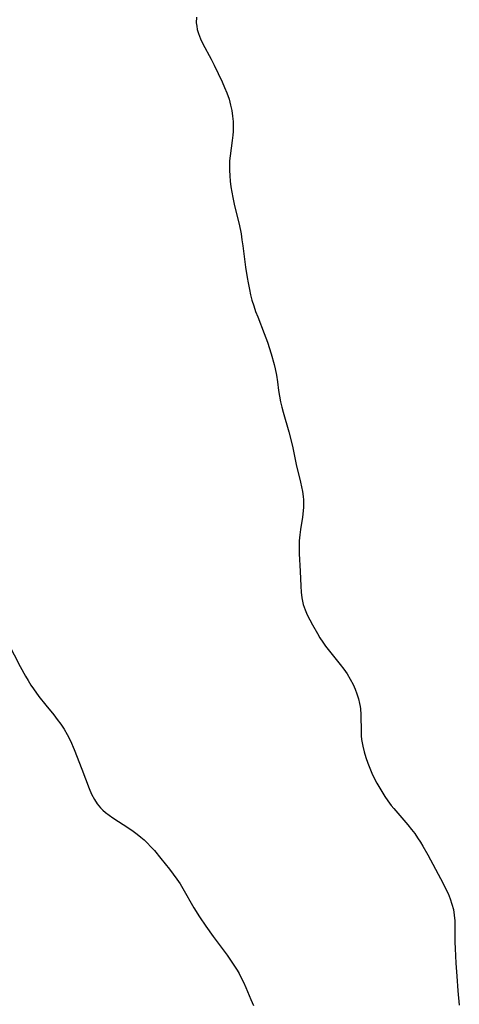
# Model space of a CAD drawing. Header units: metres. Extents: x 1073367 to 1082519, y 1569854 to 1574957.
# Tile 661 of 1056: x 1080576 to 1080706, y 1570425 to 1570717. Entities that reach past the tile are written whole.
import ezdxf

# ---------------------------------------------------------------- set-up
doc = ezdxf.new("R2010")
doc.units = ezdxf.units.M
doc.layers.add('CGG_CurvaNivelLidar_v1', color=253, linetype='Continuous', lineweight=30)

msp = doc.modelspace()

# ---------------------------------------------------------------- linework, layer by layer
at = {"layer": 'CGG_CurvaNivelLidar_v1'}
for p, q in [((1080628.082, 1570717.4801, 77), (1080628.0802, 1570715.8185, 77)), ((1080628.0802, 1570715.8185, 77), (1080628.1849, 1570714.8215, 77)), ((1080628.1849, 1570714.8215, 77), (1080628.3743, 1570713.8354, 77)), ((1080628.3743, 1570713.8354, 77), (1080628.7075, 1570712.6764, 77)), ((1080628.7075, 1570712.6764, 77), (1080629.3153, 1570711.1263, 77)), ((1080629.3153, 1570711.1263, 77), (1080630.0228, 1570709.652, 77)), ((1080630.0228, 1570709.652, 77), (1080632.4807, 1570705.0413, 77)), ((1080632.4807, 1570705.0413, 77), (1080633.3317, 1570703.3571, 77)), ((1080633.3317, 1570703.3571, 77), (1080635.7217, 1570698.3251, 77)), ((1080635.7217, 1570698.3251, 77), (1080636.4384, 1570696.7293, 77)), ((1080636.4384, 1570696.7293, 77), (1080637.1033, 1570695.1214, 77)), ((1080637.1033, 1570695.1214, 77), (1080637.7632, 1570693.2538, 77)), ((1080637.7632, 1570693.2538, 77), (1080638.2472, 1570691.4721, 77)), ((1080638.2472, 1570691.4721, 77), (1080638.5738, 1570689.8583, 77)), ((1080638.5738, 1570689.8583, 77), (1080638.8083, 1570688.2332, 77)), ((1080638.8083, 1570688.2332, 77), (1080638.9525, 1570686.6035, 77)), ((1080638.9525, 1570686.6035, 77), (1080639.0026, 1570684.9759, 77)), ((1080638.9677, 1570683.6874, 77), (1080638.8784, 1570682.5707, 77)), ((1080639.0026, 1570684.9759, 77), (1080638.9677, 1570683.6874, 77)), ((1080638.6997, 1570681.0167, 77), (1080638.091, 1570676.4783, 77)), ((1080638.8784, 1570682.5707, 77), (1080638.6997, 1570681.0167, 77)), ((1080637.9543, 1570674.9792, 77), (1080637.8932, 1570673.4619, 77)), ((1080638.091, 1570676.4783, 77), (1080637.9543, 1570674.9792, 77)), ((1080637.8932, 1570673.4619, 77), (1080637.9024, 1570672.1732, 77)), ((1080637.9024, 1570672.1732, 77), (1080637.9826, 1570670.5562, 77)), ((1080637.9826, 1570670.5562, 77), (1080638.1278, 1570668.9374, 77)), ((1080638.1278, 1570668.9374, 77), (1080638.3292, 1570667.319, 77)), ((1080638.3292, 1570667.319, 77), (1080638.5812, 1570665.7031, 77)), ((1080638.5812, 1570665.7031, 77), (1080638.8814, 1570664.0918, 77)), ((1080638.8814, 1570664.0918, 77), (1080639.4199, 1570661.6732, 77)), ((1080639.4199, 1570661.6732, 77), (1080640.76, 1570656.1731, 77)), ((1080640.76, 1570656.1731, 77), (1080641.3179, 1570653.4001, 77)), ((1080641.3179, 1570653.4001, 77), (1080641.608, 1570651.5982, 77)), ((1080641.608, 1570651.5982, 77), (1080641.8553, 1570649.7885, 77)), ((1080641.8553, 1570649.7885, 77), (1080642.631, 1570643.525, 77)), ((1080642.631, 1570643.525, 77), (1080643.1187, 1570640.3763, 77)), ((1080643.1187, 1570640.3763, 77), (1080643.4002, 1570638.8106, 77)), ((1080643.4002, 1570638.8106, 77), (1080643.8001, 1570636.8182, 77)), ((1080643.8001, 1570636.8182, 77), (1080644.1592, 1570635.2423, 77)), ((1080644.1592, 1570635.2423, 77), (1080644.5683, 1570633.6806, 77)), ((1080644.5683, 1570633.6806, 77), (1080645.0735, 1570632.0258, 77)), ((1080645.0735, 1570632.0258, 77), (1080645.6384, 1570630.3887, 77)), ((1080645.6384, 1570630.3887, 77), (1080646.2577, 1570628.7441, 77)), ((1080646.2577, 1570628.7441, 77), (1080648.2028, 1570623.8351, 77)), ((1080648.2028, 1570623.8351, 77), (1080649.1438, 1570621.2593, 77)), ((1080649.1438, 1570621.2593, 77), (1080650.2719, 1570617.7692, 77)), ((1080650.2719, 1570617.7692, 77), (1080651.1283, 1570614.6901, 77)), ((1080651.1283, 1570614.6901, 77), (1080651.442, 1570613.3614, 77)), ((1080651.442, 1570613.3614, 77), (1080651.811, 1570611.4606, 77)), ((1080651.811, 1570611.4606, 77), (1080652.1091, 1570609.5495, 77)), ((1080652.1091, 1570609.5495, 77), (1080652.4662, 1570606.9517, 77)), ((1080652.4662, 1570606.9517, 77), (1080652.7326, 1570605.2786, 77)), ((1080652.7326, 1570605.2786, 77), (1080653.0514, 1570603.6112, 77)), ((1080653.0514, 1570603.6112, 77), (1080653.4022, 1570602.0615, 77)), ((1080653.4022, 1570602.0615, 77), (1080653.7957, 1570600.519, 77)), ((1080653.7957, 1570600.519, 77), (1080655.4636, 1570594.7165, 77)), ((1080655.4636, 1570594.7165, 77), (1080656.2725, 1570591.6239, 77)), ((1080656.2725, 1570591.6239, 77), (1080656.6391, 1570589.9753, 77)), ((1080656.6391, 1570589.9753, 77), (1080657.6548, 1570585.0258, 77)), ((1080657.6548, 1570585.0258, 77), (1080658.9048, 1570579.8345, 77)), ((1080658.9048, 1570579.8345, 77), (1080659.2236, 1570578.4164, 77)), ((1080659.2236, 1570578.4164, 77), (1080659.4987, 1570576.9996, 77)), ((1080659.4987, 1570576.9996, 77), (1080659.7118, 1570575.5835, 77)), ((1080659.7118, 1570575.5835, 77), (1080659.8175, 1570574.5321, 77)), ((1080659.8514, 1570572.3867, 77), (1080659.7752, 1570571.2932, 77)), ((1080659.8175, 1570574.5321, 77), (1080659.8671, 1570573.4807, 77)), ((1080659.8671, 1570573.4807, 77), (1080659.8514, 1570572.3867, 77)), ((1080659.5462, 1570569.4621, 77), (1080658.937, 1570565.7971, 77)), ((1080659.7752, 1570571.2932, 77), (1080659.5462, 1570569.4621, 77)), ((1080658.7083, 1570564.1719, 77), (1080658.5669, 1570562.4145, 77)), ((1080658.937, 1570565.7971, 77), (1080658.7083, 1570564.1719, 77)), ((1080658.5669, 1570562.4145, 77), (1080658.5411, 1570560.5083, 77)), ((1080658.5411, 1570560.5083, 77), (1080658.6029, 1570558.5918, 77)), ((1080658.6029, 1570558.5918, 77), (1080658.88, 1570553.4482, 77)), ((1080658.88, 1570553.4482, 77), (1080659.0293, 1570548.9722, 77)), ((1080659.0293, 1570548.9722, 77), (1080659.1484, 1570547.2332, 77)), ((1080659.1484, 1570547.2332, 77), (1080659.3606, 1570545.5199, 77)), ((1080659.3606, 1570545.5199, 77), (1080659.6626, 1570544.0387, 77)), ((1080659.6626, 1570544.0387, 77), (1080659.7861, 1570543.5794, 77)), ((1080659.7861, 1570543.5794, 77), (1080660.3115, 1570542.0232, 77)), ((1080660.3115, 1570542.0232, 77), (1080660.9605, 1570540.4976, 77)), ((1080660.9605, 1570540.4976, 77), (1080661.6976, 1570538.9924, 77)), ((1080661.6976, 1570538.9924, 77), (1080662.4933, 1570537.4991, 77)), ((1080662.4933, 1570537.4991, 77), (1080663.9509, 1570534.9481, 77)), ((1080663.9509, 1570534.9481, 77), (1080664.7247, 1570533.6907, 77)), ((1080572.3432, 1570532.1218, 76.5), (1080575.9132, 1570525.2217, 76.5)), ((1080664.7247, 1570533.6907, 77), (1080665.528, 1570532.4636, 77)), ((1080665.528, 1570532.4636, 77), (1080666.3707, 1570531.2613, 77)), ((1080666.3707, 1570531.2613, 77), (1080667.5017, 1570529.7698, 77)), ((1080667.5017, 1570529.7698, 77), (1080670.7238, 1570525.8087, 77)), ((1080575.9132, 1570525.2217, 76.5), (1080577.4627, 1570522.361, 76.5)), ((1080670.7238, 1570525.8087, 77), (1080671.7869, 1570524.4227, 77)), ((1080577.4627, 1570522.361, 76.5), (1080578.2379, 1570521.0207, 76.5)), ((1080671.7869, 1570524.4227, 77), (1080672.7761, 1570522.9956, 77)), ((1080672.7761, 1570522.9956, 77), (1080673.7042, 1570521.447, 77)), ((1080578.2379, 1570521.0207, 76.5), (1080579.0521, 1570519.7052, 76.5)), ((1080579.0521, 1570519.7052, 76.5), (1080579.8121, 1570518.5641, 76.5)), ((1080673.7042, 1570521.447, 77), (1080674.5245, 1570519.847, 77)), ((1080674.5245, 1570519.847, 77), (1080675.1273, 1570518.4805, 77)), ((1080579.8121, 1570518.5641, 76.5), (1080581.4196, 1570516.34, 76.5)), ((1080675.1273, 1570518.4805, 77), (1080675.6527, 1570517.0893, 77)), ((1080675.6527, 1570517.0893, 77), (1080676.0935, 1570515.6765, 77)), ((1080581.4196, 1570516.34, 76.5), (1080583.4847, 1570513.7063, 76.5)), ((1080583.4847, 1570513.7063, 76.5), (1080585.8218, 1570510.8599, 76.5)), ((1080676.0935, 1570515.6765, 77), (1080676.4381, 1570514.2439, 77)), ((1080676.4381, 1570514.2439, 77), (1080676.5976, 1570513.3396, 77)), ((1080585.8218, 1570510.8599, 76.5), (1080586.8829, 1570509.5134, 76.5)), ((1080676.5976, 1570513.3396, 77), (1080676.6804, 1570512.7125, 77)), ((1080676.6804, 1570512.7125, 77), (1080676.8152, 1570510.9827, 77)), ((1080676.8152, 1570510.9827, 77), (1080676.9094, 1570505.735, 77)), ((1080586.8829, 1570509.5134, 76.5), (1080587.8957, 1570508.135, 76.5)), ((1080587.8957, 1570508.135, 76.5), (1080588.8906, 1570506.6348, 76.5)), ((1080588.8906, 1570506.6348, 76.5), (1080589.8028, 1570505.0842, 76.5)), ((1080589.8028, 1570505.0842, 76.5), (1080590.7632, 1570503.2058, 76.5)), ((1080676.9094, 1570505.735, 77), (1080676.9621, 1570504.6645, 77)), ((1080590.7632, 1570503.2058, 76.5), (1080591.9173, 1570500.6008, 76.5)), ((1080676.9621, 1570504.6645, 77), (1080677.0566, 1570503.5977, 77)), ((1080677.0566, 1570503.5977, 77), (1080677.1937, 1570502.6013, 77)), ((1080677.1937, 1570502.6013, 77), (1080677.3752, 1570501.6094, 77)), ((1080591.9173, 1570500.6008, 76.5), (1080594.1977, 1570494.8375, 76.5)), ((1080677.3752, 1570501.6094, 77), (1080677.7769, 1570499.9139, 77)), ((1080677.7769, 1570499.9139, 77), (1080678.2759, 1570498.2336, 77)), ((1080678.2759, 1570498.2336, 77), (1080678.86, 1570496.5712, 77)), ((1080678.86, 1570496.5712, 77), (1080679.6684, 1570494.5847, 77)), ((1080594.1977, 1570494.8375, 76.5), (1080596.3423, 1570489.0878, 76.5)), ((1080679.6684, 1570494.5847, 77), (1080680.0878, 1570493.6465, 77)), ((1080680.0878, 1570493.6465, 77), (1080680.8233, 1570492.1311, 77)), ((1080680.8233, 1570492.1311, 77), (1080681.6135, 1570490.6396, 77)), ((1080681.6135, 1570490.6396, 77), (1080683.0722, 1570488.1376, 77)), ((1080596.3423, 1570489.0878, 76.5), (1080597.0538, 1570487.4147, 76.5)), ((1080597.0538, 1570487.4147, 76.5), (1080597.8687, 1570485.8268, 76.5)), ((1080683.0722, 1570488.1376, 77), (1080683.9513, 1570486.7495, 77)), ((1080597.8687, 1570485.8268, 76.5), (1080598.6793, 1570484.5761, 76.5)), ((1080598.6793, 1570484.5761, 76.5), (1080599.1946, 1570483.9225, 76.5)), ((1080683.9513, 1570486.7495, 77), (1080684.8738, 1570485.3935, 77)), ((1080684.8738, 1570485.3935, 77), (1080685.8514, 1570484.0796, 77)), ((1080599.1946, 1570483.9225, 76.5), (1080599.6743, 1570483.385, 76.5)), ((1080599.6743, 1570483.385, 76.5), (1080600.4072, 1570482.6617, 76.5)), ((1080600.4072, 1570482.6617, 76.5), (1080601.1901, 1570481.9791, 76.5)), ((1080601.1901, 1570481.9791, 76.5), (1080602.2564, 1570481.1468, 76.5)), ((1080685.8514, 1570484.0796, 77), (1080686.5853, 1570483.1749, 77)), ((1080686.5853, 1570483.1749, 77), (1080689.6017, 1570479.7091, 77)), ((1080602.2564, 1570481.1468, 76.5), (1080603.3735, 1570480.3551, 76.5)), ((1080603.3735, 1570480.3551, 76.5), (1080608.0642, 1570477.3467, 76.5)), ((1080689.6017, 1570479.7091, 77), (1080690.7558, 1570478.3512, 77)), ((1080608.0642, 1570477.3467, 76.5), (1080609.3433, 1570476.4537, 76.5)), ((1080609.3433, 1570476.4537, 76.5), (1080610.5915, 1570475.5105, 76.5)), ((1080690.7558, 1570478.3512, 77), (1080691.8737, 1570476.9623, 77)), ((1080691.8737, 1570476.9623, 77), (1080692.7897, 1570475.7393, 77)), ((1080692.7897, 1570475.7393, 77), (1080693.6643, 1570474.4859, 77)), ((1080610.5915, 1570475.5105, 76.5), (1080611.6046, 1570474.6878, 76.5)), ((1080611.6046, 1570474.6878, 76.5), (1080612.5898, 1570473.8303, 76.5)), ((1080612.5898, 1570473.8303, 76.5), (1080613.5424, 1570472.9352, 76.5)), ((1080613.5424, 1570472.9352, 76.5), (1080614.6268, 1570471.8228, 76.5)), ((1080693.6643, 1570474.4859, 77), (1080694.4962, 1570473.2031, 77)), ((1080694.4962, 1570473.2031, 77), (1080695.2016, 1570472.0354, 77)), ((1080614.6268, 1570471.8228, 76.5), (1080615.6719, 1570470.6675, 76.5)), ((1080615.6719, 1570470.6675, 76.5), (1080617.6039, 1570468.3766, 76.5)), ((1080695.2016, 1570472.0354, 77), (1080696.6525, 1570469.4522, 77)), ((1080617.6039, 1570468.3766, 76.5), (1080620.1231, 1570465.1883, 76.5)), ((1080696.6525, 1570469.4522, 77), (1080701.198, 1570460.9566, 77)), ((1080620.1231, 1570465.1883, 76.5), (1080622.3409, 1570462.1783, 76.5)), ((1080622.3409, 1570462.1783, 76.5), (1080623.2549, 1570460.8361, 76.5)), ((1080623.2549, 1570460.8361, 76.5), (1080624.1188, 1570459.4663, 76.5)), ((1080624.1188, 1570459.4663, 76.5), (1080627.3207, 1570453.7724, 76.5)), ((1080701.198, 1570460.9566, 77), (1080701.9574, 1570459.4599, 77)), ((1080701.9574, 1570459.4599, 77), (1080702.6649, 1570457.9533, 77)), ((1080702.6649, 1570457.9533, 77), (1080703.3043, 1570456.4113, 77)), ((1080703.3043, 1570456.4113, 77), (1080703.8422, 1570454.8476, 77)), ((1080627.3207, 1570453.7724, 76.5), (1080628.981, 1570451.1081, 76.5)), ((1080703.8422, 1570454.8476, 77), (1080704.2492, 1570453.2568, 77)), ((1080704.2492, 1570453.2568, 77), (1080704.5079, 1570451.5994, 77)), ((1080628.981, 1570451.1081, 76.5), (1080630.9311, 1570448.2837, 76.5)), ((1080704.5079, 1570451.5994, 77), (1080704.6447, 1570449.9147, 77)), ((1080704.6447, 1570449.9147, 77), (1080704.7136, 1570447.2537, 77)), ((1080630.9311, 1570448.2837, 76.5), (1080633.0952, 1570445.2685, 76.5)), ((1080704.7136, 1570447.2537, 77), (1080704.7194, 1570443.5208, 77)), ((1080633.0952, 1570445.2685, 76.5), (1080637.2261, 1570439.6775, 76.5)), ((1080704.7194, 1570443.5208, 77), (1080704.7761, 1570441.674, 77)), ((1080704.7761, 1570441.674, 77), (1080704.9867, 1570437.3321, 77)), ((1080637.2261, 1570439.6775, 76.5), (1080638.254, 1570438.2343, 76.5)), ((1080638.254, 1570438.2343, 76.5), (1080639.2276, 1570436.7845, 76.5)), ((1080639.2276, 1570436.7845, 76.5), (1080640.1427, 1570435.302, 76.5)), ((1080640.1427, 1570435.302, 76.5), (1080640.7342, 1570434.2515, 76.5)), ((1080704.9867, 1570437.3321, 77), (1080705.2504, 1570433.4857, 77)), ((1080640.7342, 1570434.2515, 76.5), (1080641.2933, 1570433.1843, 76.5)), ((1080641.2933, 1570433.1843, 76.5), (1080642.0251, 1570431.6812, 76.5)), ((1080705.2504, 1570433.4857, 77), (1080705.5978, 1570429.1064, 77)), ((1080642.0251, 1570431.6812, 76.5), (1080642.7185, 1570430.1639, 76.5)), ((1080642.7185, 1570430.1639, 76.5), (1080644.2702, 1570426.5949, 76.5)), ((1080705.5978, 1570429.1064, 77), (1080706.0123, 1570424.9503, 77)), ((1080644.2702, 1570426.5949, 76.5), (1080644.9825, 1570424.8455, 76.5))]:
    msp.add_line(p, q, dxfattribs=at)

doc.saveas('drawing.dxf')
